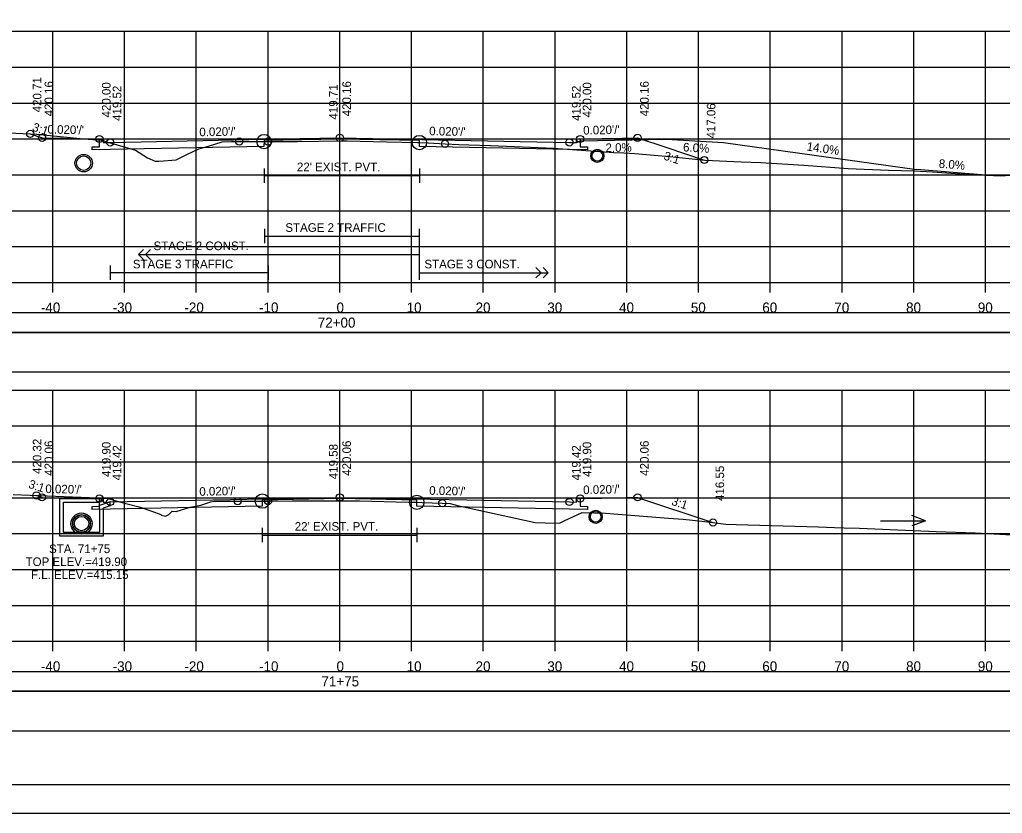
# Model space of a CAD drawing. Extents: x 1371057 to 1372761, y 380005 to 390517.
# Drawn here: x 1371516.2 to 1371653.2, y 386618.6 to 386729.2 of the extents above; entities that cross this region are included whole.
import ezdxf

# ---------------------------------------------------------------- set-up
doc = ezdxf.new("R2010")
doc.units = 0
for name, color, linetype in [('R_Alt Surface', 7, 'Continuous'), ('R_Axis', 7, 'Continuous'), ('R_Axis Annot', 7, 'Continuous'), ('R_Border', 7, 'Continuous'), ('R_Detour', 7, 'Continuous'), ('R_Dimension', 7, 'Continuous'), ('R_Drive', 7, 'Continuous'), ('R_Exist Surface', 7, 'Continuous'), ('R_Fin Surface', 7, 'Continuous'), ('R_Grid', 7, 'Continuous'), ('R_No Plot', 7, 'Continuous'), ('R_Striping', 7, 'Continuous'), ('R_Water', 7, 'Continuous'), ('R_Water Annot', 7, 'Continuous'), ('R_Xsect Elev', 7, 'Continuous'), ('R_Xsect Slope', 7, 'Continuous')]:
    doc.layers.add(name, color=color, linetype=linetype)

msp = doc.modelspace()

# ---------------------------------------------------------------- linework, layer by layer
at = {"layer": 'R_Alt Surface'}
for points in [[(1371594.37, 386712.53), (1371594.37, 386711.45), (1371595.37, 386711.43), (1371595.37, 386711), (1371592.87, 386711.05), (1371571.96, 386711.47), (1371571.96, 386712.3), (1371560.87, 386712.52), (1371550.31, 386712.31), (1371550.3, 386711.48), (1371528.87, 386711.05), (1371526.37, 386711), (1371526.37, 386711.43), (1371527.37, 386711.45), (1371527.37, 386712.53)], [(1371594.37, 386712.53), (1371594.37, 386711.45), (1371595.37, 386711.43), (1371595.37, 386711), (1371592.87, 386711.05), (1371571.96, 386711.47), (1371571.96, 386712.3), (1371560.87, 386712.52), (1371550.31, 386712.31), (1371550.3, 386711.48), (1371528.87, 386711.05), (1371526.37, 386711), (1371526.37, 386711.43), (1371527.37, 386711.45), (1371527.37, 386712.53)], [(1371550.31, 386708.44), (1371550.31, 386706.44)], [(1371550.31, 386707.44), (1371571.96, 386707.44)], [(1371571.96, 386708.44), (1371571.96, 386706.44)], [(1371594.37, 386662.43), (1371594.37, 386661.35), (1371595.37, 386661.33), (1371595.37, 386660.9), (1371592.87, 386660.95), (1371571.6, 386661.38), (1371571.6, 386662.21), (1371560.87, 386662.42), (1371550.07, 386662.21), (1371550.07, 386661.38), (1371528.87, 386660.95), (1371526.37, 386660.9), (1371526.37, 386661.33), (1371527.37, 386661.35), (1371527.37, 386662.43)], [(1371594.37, 386662.43), (1371594.37, 386661.35), (1371595.37, 386661.33), (1371595.37, 386660.9), (1371592.87, 386660.95), (1371571.6, 386661.38), (1371571.6, 386662.21), (1371560.87, 386662.42), (1371550.07, 386662.21), (1371550.07, 386661.38), (1371528.87, 386660.95), (1371526.37, 386660.9), (1371526.37, 386661.33), (1371527.37, 386661.35), (1371527.37, 386662.43)], [(1371550.07, 386658.34), (1371550.07, 386656.34)], [(1371571.6, 386658.34), (1371571.6, 386656.34)], [(1371550.07, 386657.34), (1371571.6, 386657.34)]]:
    msp.add_lwpolyline(points, dxfattribs=at)
at = {"layer": 'R_Axis'}
for p, q in [((1371410.87, 386692.54), (1371710.87, 386692.54)), ((1371520.87, 386691.14), (1371520.87, 386692.54)), ((1371530.87, 386691.14), (1371530.87, 386692.54)), ((1371540.87, 386691.14), (1371540.87, 386692.54)), ((1371550.87, 386691.14), (1371550.87, 386692.54)), ((1371560.87, 386691.14), (1371560.87, 386692.54)), ((1371570.87, 386691.14), (1371570.87, 386692.54)), ((1371580.87, 386691.14), (1371580.87, 386692.54)), ((1371590.87, 386691.14), (1371590.87, 386692.54)), ((1371600.87, 386691.14), (1371600.87, 386692.54)), ((1371610.87, 386691.14), (1371610.87, 386692.54)), ((1371620.87, 386691.14), (1371620.87, 386692.54)), ((1371630.87, 386691.14), (1371630.87, 386692.54)), ((1371640.87, 386691.14), (1371640.87, 386692.54)), ((1371650.87, 386691.14), (1371650.87, 386692.54)), ((1371410.87, 386642.54), (1371710.87, 386642.54)), ((1371520.87, 386641.14), (1371520.87, 386642.54)), ((1371530.87, 386641.14), (1371530.87, 386642.54)), ((1371540.87, 386641.14), (1371540.87, 386642.54)), ((1371550.87, 386641.14), (1371550.87, 386642.54)), ((1371560.87, 386641.14), (1371560.87, 386642.54)), ((1371570.87, 386641.14), (1371570.87, 386642.54)), ((1371580.87, 386641.14), (1371580.87, 386642.54)), ((1371590.87, 386641.14), (1371590.87, 386642.54)), ((1371600.87, 386641.14), (1371600.87, 386642.54)), ((1371610.87, 386641.14), (1371610.87, 386642.54)), ((1371620.87, 386641.14), (1371620.87, 386642.54)), ((1371630.87, 386641.14), (1371630.87, 386642.54)), ((1371640.87, 386641.14), (1371640.87, 386642.54)), ((1371650.87, 386641.14), (1371650.87, 386642.54))]:
    msp.add_line(p, q, dxfattribs=at)
at = {"layer": 'R_Border'}
msp.add_line((1371719.05, 386622.54), (1371402.87, 386622.54), dxfattribs=at)
at = {"layer": 'R_Detour'}
for points in [[(1371407.72, 386685.58), (1371714.03, 386685.58), (1371714.03, 386688.29), (1371407.72, 386688.29)], [(1371407.72, 386635.58), (1371714.03, 386635.58), (1371714.03, 386638.29), (1371407.72, 386638.29)]]:
    msp.add_lwpolyline(points, close=True, dxfattribs=at)
at = {"layer": 'R_Dimension'}
for points in [[(1371407.72, 386680.06), (1371714.03, 386680.06), (1371714.03, 386685.58), (1371407.72, 386685.58)], [(1371407.72, 386630.06), (1371714.03, 386630.06), (1371714.03, 386635.58), (1371407.72, 386635.58)]]:
    msp.add_lwpolyline(points, close=True, dxfattribs=at)
at = {"layer": 'R_Drive'}
for p, q in [((1371593.87, 386712.03), (1371594.37, 386712.28)), ((1371594.37, 386712.28), (1371606.37, 386712.52)), ((1371606.37, 386712.52), (1371614.35, 386712.04)), ((1371614.35, 386712.04), (1371641.27, 386708.28)), ((1371650.87, 386707.51), (1371641.27, 386708.28))]:
    msp.add_line(p, q, dxfattribs=at)
at = {"layer": 'R_Exist Surface'}
for points in [[(1371512.72, 386713.48), (1371518.66, 386713.2), (1371525.15, 386712.56), (1371527.73, 386712.37), (1371528.39, 386712.14), (1371532.4, 386710.97), (1371534.05, 386709.92), (1371535.14, 386709.43), (1371535.67, 386709.43), (1371538.06, 386709.63), (1371539.64, 386710.41), (1371541.21, 386711.15), (1371542.55, 386711.55), (1371544.49, 386712.13), (1371545.79, 386712.16), (1371546.86, 386712.17), (1371547.98, 386712.17), (1371550.31, 386712.17), (1371550.31, 386712.17), (1371550.31, 386712.17), (1371554.95, 386712.2), (1371561.08, 386712.25), (1371561.53, 386712.25), (1371561.88, 386712.25), (1371567.37, 386712.14), (1371571.68, 386712.04), (1371571.8, 386712.04), (1371571.96, 386712.03), (1371573.17, 386711.98), (1371575.53, 386711.86), (1371577.47, 386711.78), (1371578.84, 386711.7), (1371581.86, 386711.62), (1371587.43, 386711.39), (1371590.66, 386711.24), (1371599.07, 386710.67), (1371600.47, 386710.62), (1371601.98, 386710.5), (1371606.86, 386710.07), (1371609.5, 386709.82), (1371611.79, 386709.58), (1371616.79, 386709.36), (1371619.56, 386709.25), (1371625.52, 386708.86), (1371631.73, 386708.43), (1371637.35, 386708.18), (1371640.98, 386708.07), (1371643.47, 386707.94), (1371647.99, 386707.65), (1371652.96, 386707.41), (1371656.52, 386707.65)], [(1371515.34, 386662.97), (1371527.18, 386662.53), (1371528.65, 386662.45), (1371529.98, 386662.01), (1371532.84, 386661.28), (1371533, 386661.24), (1371533.06, 386661.23), (1371534.67, 386660.66), (1371535.91, 386660.21), (1371535.99, 386660.13), (1371536.59, 386659.99), (1371537.06, 386660.18), (1371537.5, 386660.68), (1371538.05, 386660.63), (1371540.01, 386661.21), (1371541.51, 386661.51), (1371542.89, 386661.95), (1371542.89, 386661.95), (1371543.29, 386662.04), (1371546.36, 386662.05), (1371546.63, 386662.04), (1371548.47, 386662.05), (1371548.47, 386662.05), (1371550.07, 386662.07), (1371551.21, 386662.07), (1371554.27, 386662.11), (1371556.8, 386662.12), (1371560.78, 386662.12), (1371560.78, 386662.12), (1371560.78, 386662.12), (1371560.92, 386662.12), (1371562.15, 386662.12), (1371563.62, 386662.09), (1371570.42, 386661.94), (1371571.25, 386661.91), (1371571.6, 386661.9), (1371572.37, 386661.88), (1371575.15, 386661.79), (1371576.24, 386661.75), (1371577.26, 386661.46), (1371588.09, 386659.07), (1371589.5, 386659.05), (1371591.47, 386658.99), (1371592.13, 386659.33), (1371594.65, 386660.48), (1371597.89, 386660.39), (1371606.67, 386659.69), (1371608.73, 386659.54), (1371611.76, 386659.23), (1371614.68, 386658.86), (1371616.12, 386658.82), (1371627.59, 386658.46), (1371629.83, 386658.39), (1371631.14, 386658.36), (1371633.31, 386658.28), (1371643.97, 386657.85), (1371649.4, 386657.63), (1371651.19, 386657.57), (1371656.98, 386657.25)]]:
    msp.add_lwpolyline(points, dxfattribs=at)
at = {"layer": 'R_Fin Surface'}
for points in [[(1371517.73, 386713.24), (1371519.37, 386712.69), (1371522.3, 386712.64), (1371524.37, 386712.59), (1371525.67, 386712.57), (1371527.37, 386712.53), (1371527.71, 386712.53), (1371527.87, 386712.53), (1371527.88, 386712.03), (1371528.87, 386712.05), (1371552.5, 386712.53), (1371560.87, 386712.69), (1371592.87, 386712.05), (1371593.87, 386712.03), (1371593.87, 386712.23), (1371593.87, 386712.53), (1371594.37, 386712.53), (1371595.72, 386712.56), (1371597.37, 386712.59), (1371600.29, 386712.65), (1371602.37, 386712.69), (1371606.32, 386711.38), (1371611.67, 386709.6)], [(1371518.6, 386662.85), (1371518.81, 386662.78), (1371519.37, 386662.59), (1371519.37, 386662.59), (1371523.88, 386662.5), (1371524.37, 386662.49), (1371527.37, 386662.43), (1371527.57, 386662.43), (1371527.87, 386662.43), (1371527.88, 386662.08), (1371527.88, 386661.93), (1371528.35, 386661.94), (1371528.87, 386661.95), (1371528.87, 386661.95), (1371547.94, 386662.34), (1371560.87, 386662.59), (1371560.87, 386662.59), (1371578.56, 386662.24), (1371592.87, 386661.95), (1371593.87, 386661.93), (1371593.87, 386662.43), (1371594.37, 386662.43), (1371597.37, 386662.49), (1371600.84, 386662.56), (1371602.37, 386662.59), (1371612.88, 386659.09)]]:
    msp.add_lwpolyline(points, dxfattribs=at)
at = {"layer": 'R_Grid'}
for p, q in [((1371410.87, 386727.54), (1371710.87, 386727.54)), ((1371520.87, 386692.54), (1371520.87, 386727.54)), ((1371530.87, 386692.54), (1371530.87, 386727.54)), ((1371540.87, 386692.54), (1371540.87, 386727.54)), ((1371550.87, 386692.54), (1371550.87, 386727.54)), ((1371560.87, 386692.54), (1371560.87, 386727.54)), ((1371570.87, 386692.54), (1371570.87, 386727.54)), ((1371580.87, 386692.54), (1371580.87, 386727.54)), ((1371590.87, 386692.54), (1371590.87, 386727.54)), ((1371600.87, 386692.54), (1371600.87, 386727.54)), ((1371610.87, 386692.54), (1371610.87, 386727.54)), ((1371620.87, 386692.54), (1371620.87, 386727.54)), ((1371630.87, 386692.54), (1371630.87, 386727.54)), ((1371640.87, 386692.54), (1371640.87, 386727.54)), ((1371650.87, 386692.54), (1371650.87, 386727.54)), ((1371410.87, 386722.54), (1371710.87, 386722.54)), ((1371410.87, 386717.54), (1371710.87, 386717.54)), ((1371410.87, 386712.54), (1371710.87, 386712.54)), ((1371410.87, 386707.54), (1371710.87, 386707.54)), ((1371410.87, 386702.54), (1371710.87, 386702.54)), ((1371410.87, 386697.54), (1371710.87, 386697.54)), ((1371410.87, 386692.54), (1371710.87, 386692.54)), ((1371410.87, 386677.54), (1371710.87, 386677.54)), ((1371520.87, 386642.54), (1371520.87, 386677.54)), ((1371530.87, 386642.54), (1371530.87, 386677.54)), ((1371540.87, 386642.54), (1371540.87, 386677.54)), ((1371550.87, 386642.54), (1371550.87, 386677.54)), ((1371560.87, 386642.54), (1371560.87, 386677.54)), ((1371570.87, 386642.54), (1371570.87, 386677.54)), ((1371580.87, 386642.54), (1371580.87, 386677.54)), ((1371590.87, 386642.54), (1371590.87, 386677.54)), ((1371600.87, 386642.54), (1371600.87, 386677.54)), ((1371610.87, 386642.54), (1371610.87, 386677.54)), ((1371620.87, 386642.54), (1371620.87, 386677.54)), ((1371630.87, 386642.54), (1371630.87, 386677.54)), ((1371640.87, 386642.54), (1371640.87, 386677.54)), ((1371650.87, 386642.54), (1371650.87, 386677.54)), ((1371410.87, 386672.54), (1371710.87, 386672.54)), ((1371410.87, 386667.54), (1371710.87, 386667.54)), ((1371410.87, 386662.54), (1371710.87, 386662.54)), ((1371410.87, 386657.54), (1371710.87, 386657.54)), ((1371410.87, 386652.54), (1371710.87, 386652.54)), ((1371410.87, 386647.54), (1371710.87, 386647.54)), ((1371410.87, 386642.54), (1371710.87, 386642.54))]:
    msp.add_line(p, q, dxfattribs=at)
at = {"layer": 'R_No Plot'}
msp.add_line((1371390.47, 386618.56), (1371723.8, 386618.56), dxfattribs=at)
for points in [[(1371390.46, 386831.89), (1371723.8, 386831.89), (1371723.8, 386618.55), (1371390.46, 386618.55)], [(1371636.79, 386828), (1371656.41, 386828), (1371656.41, 386818.12), (1371672.52, 386818.12), (1371695.72, 386818.12), (1371695.84, 386789.96), (1371719.05, 386789.96), (1371719.05, 386622.54), (1371402.87, 386622.54), (1371402.87, 386828)]]:
    msp.add_lwpolyline(points, close=True, dxfattribs=at)
for centre, radius in [((1371517.73, 386713.24), 0.5), ((1371519.37, 386712.69), 0.5), ((1371527.37, 386712.53), 0.5), ((1371550.31, 386712.17), 1), ((1371560.87, 386712.69), 0.5), ((1371571.96, 386712.03), 1), ((1371594.37, 386712.53), 0.5), ((1371602.37, 386712.69), 0.5), ((1371528.87, 386712.05), 0.5), ((1371546.86, 386712.17), 0.5), ((1371550.88, 386712.18), 0.5), ((1371575.53, 386711.86), 0.5), ((1371592.87, 386712.05), 0.5), ((1371525.17, 386709.16), 1.21), ((1371596.76, 386710.18), 0.917), ((1371611.67, 386709.6), 0.5), ((1371518.6, 386662.85), 0.5), ((1371519.37, 386662.59), 0.5), ((1371527.37, 386662.43), 0.5), ((1371528.87, 386661.95), 0.5), ((1371546.63, 386662.04), 0.5), ((1371550.07, 386662.07), 1), ((1371550.87, 386662.07), 0.5), ((1371560.87, 386662.59), 0.5), ((1371571.6, 386661.9), 1), ((1371575.15, 386661.79), 0.5), ((1371592.87, 386661.95), 0.5), ((1371594.37, 386662.43), 0.5), ((1371602.37, 386662.59), 0.5), ((1371596.53, 386659.88), 0.917), ((1371524.87, 386658.94), 1.48), ((1371524.87, 386658.94), 1.21), ((1371612.88, 386659.09), 0.5)]:
    msp.add_circle(centre, radius, dxfattribs=at)
at = {"layer": 'R_Striping'}
for p, q in [((1371550.35, 386699.99), (1371550.35, 386697.99)), ((1371571.91, 386699.99), (1371571.91, 386692.9)), ((1371550.35, 386698.99), (1371571.91, 386698.99)), ((1371532.79, 386696.44), (1371533.49, 386697.15)), ((1371532.79, 386696.44), (1371571.91, 386696.44)), ((1371533.49, 386695.74), (1371532.79, 386696.44)), ((1371533.79, 386696.44), (1371534.49, 386697.15)), ((1371534.49, 386695.74), (1371533.79, 386696.44)), ((1371528.87, 386694.9), (1371528.87, 386692.9)), ((1371550.87, 386693.9), (1371528.87, 386693.9)), ((1371550.87, 386694.9), (1371550.87, 386692.9)), ((1371571.91, 386693.9), (1371589.91, 386693.9)), ((1371571.94, 386693.9), (1371581.94, 386693.9)), ((1371588.91, 386693.9), (1371588.2, 386694.61)), ((1371588.2, 386693.19), (1371588.91, 386693.9)), ((1371589.91, 386693.9), (1371589.2, 386694.61)), ((1371589.2, 386693.19), (1371589.91, 386693.9))]:
    msp.add_line(p, q, dxfattribs=at)
at = {"layer": 'R_Water'}
for p, q in [((1371521.87, 386662.44), (1371527.62, 386662.44)), ((1371521.87, 386660.94), (1371521.87, 386662.44)), ((1371527.7, 386662.27), (1371527.37, 386661.94)), ((1371527.7, 386662.27), (1371527.62, 386662.44)), ((1371522.37, 386660.94), (1371522.37, 386661.94)), ((1371522.37, 386661.94), (1371527.37, 386661.94)), ((1371528.87, 386661.96), (1371527.37, 386661.44)), ((1371527.37, 386660.94), (1371527.37, 386661.44)), ((1371528.87, 386661.43), (1371527.87, 386661.08)), ((1371527.87, 386660.94), (1371527.87, 386661.08))]:
    msp.add_line(p, q, dxfattribs=at)
for points in [[(1371527.87, 386660.94), (1371527.87, 386657.19), (1371524.87, 386657.19), (1371521.87, 386657.19), (1371521.87, 386660.94)], [(1371527.37, 386660.94), (1371527.37, 386657.69), (1371524.87, 386657.69), (1371522.37, 386657.69), (1371522.37, 386660.94)], [(1371528.87, 386661.43), (1371528.87, 386661.96)]]:
    msp.add_lwpolyline(points, dxfattribs=at)
for centre, radius in [((1371525.17, 386709.16), 1), ((1371596.76, 386710.18), 0.75), ((1371524.87, 386658.94), 1.25), ((1371524.87, 386658.94), 1), ((1371596.53, 386659.88), 0.75)]:
    msp.add_circle(centre, radius, dxfattribs=at)
at = {"layer": 'R_Water Annot'}
for p, q in [((1371636.22, 386659.34), (1371642.51, 386659.34)), ((1371642.51, 386659.34), (1371640.58, 386660.04)), ((1371642.51, 386659.34), (1371640.58, 386658.64))]:
    msp.add_line(p, q, dxfattribs=at)
at = {"layer": 'R_Xsect Elev'}
for p, q in [((1371560.87, 386712.24), (1371560.87, 386722.24)), ((1371560.87, 386662.12), (1371560.87, 386672.12))]:
    msp.add_line(p, q, dxfattribs=at)

# ---------------------------------------------------------------- texts
at = {"layer": 'R_Axis Annot'}
for s, p in [('-40', (1371519.21, 386688.34)), ('-30', (1371529.21, 386688.34)), ('-20', (1371539.21, 386688.34)), ('-10', (1371549.61, 386688.34)), ('0', (1371560.41, 386688.34)), ('10', (1371570.18, 386688.34)), ('20', (1371579.79, 386688.34)), ('30', (1371589.79, 386688.34)), ('40', (1371599.79, 386688.34)), ('50', (1371609.79, 386688.34)), ('60', (1371619.75, 386688.34)), ('70', (1371629.79, 386688.34)), ('80', (1371639.79, 386688.34)), ('90', (1371649.79, 386688.34)), ('72+00', (1371557.79, 386686.24)), ('-40', (1371519.21, 386638.34)), ('-30', (1371529.21, 386638.34)), ('-20', (1371539.21, 386638.34)), ('-10', (1371549.61, 386638.34)), ('0', (1371560.41, 386638.34)), ('10', (1371570.18, 386638.34)), ('20', (1371579.79, 386638.34)), ('30', (1371589.79, 386638.34)), ('40', (1371599.79, 386638.34)), ('50', (1371609.79, 386638.34)), ('60', (1371619.75, 386638.34)), ('70', (1371629.79, 386638.34)), ('80', (1371639.79, 386638.34)), ('90', (1371649.79, 386638.34)), ('71+75', (1371558.3, 386636.24))]:
    msp.add_text(s, height=1.4, dxfattribs=at).set_placement(p)
at = {"layer": 'R_Striping'}
for s, p in [('STAGE 2 TRAFFIC', (1371553.28, 386699.59)), ('STAGE 2 CONST.', (1371534.91, 386697.04)), ('STAGE 3 TRAFFIC', (1371532.02, 386694.5)), ('STAGE 3 CONST.', (1371572.66, 386694.5))]:
    msp.add_text(s, height=1.2, dxfattribs=at).set_placement(p)
at = {"layer": 'R_Water'}
for p in [(1371554.89, 386708.04), (1371554.59, 386657.94)]:
    msp.add_text("22' EXIST. PVT.", height=1.2, dxfattribs=at).set_placement(p)
at = {"layer": 'R_Water Annot'}
for s, p in [('STA. 71+75', (1371520.35, 386654.82)), ('TOP ELEV.=419.90', (1371517.08, 386653.02)), ('F.L. ELEV.=415.15', (1371517.82, 386651.22))]:
    msp.add_text(s, height=1.2, dxfattribs=at).set_placement(p)
at = {"layer": 'R_Xsect Elev'}
for s, rotation, p in [('420.71', 90, (1371519.28, 386716.24)), ('420.16', 90, (1371520.92, 386715.69)), ('420.00', 90, (1371528.92, 386715.53)), ('419.52', 90, (1371530.42, 386715.05)), ('419.71', 90, (1371560.57, 386715.24)), ('420.16', 90, (1371562.42, 386715.69)), ('419.52', 90, (1371594.42, 386715.05)), ('420.00', 90, (1371595.92, 386715.53)), ('420.16', 90, (1371603.92, 386715.69)), ('417.06', 90, (1371613.22, 386712.6)), ('2.0%', 1.1458, (1371597.91, 386710.71)), ('6.0%', 356.5664, (1371608.68, 386710.81)), ('14.0%', 352.0304, (1371625.89, 386710.93)), ('8.0%', 355.4261, (1371644.31, 386708.53)), ('420.32', 90, (1371519.28, 386665.85)), ('420.06', 90, (1371520.92, 386665.59)), ('419.90', 90, (1371528.92, 386665.43)), ('420.06', 90, (1371562.42, 386665.59)), ('419.90', 90, (1371595.92, 386665.43)), ('420.06', 90, (1371603.92, 386665.59)), ('419.42', 90, (1371530.42, 386664.95)), ('419.58', 90, (1371560.57, 386665.12)), ('419.42', 90, (1371594.42, 386664.95)), ('416.55', 90, (1371614.43, 386662.09))]:
    msp.add_text(s, height=1.2, rotation=rotation, dxfattribs=at).set_placement(p)
at = {"layer": 'R_Xsect Slope'}
for s, rotation, p in [('3:1', 341.561, (1371517.92, 386713.71)), ("0.020'/'", 358.8542, (1371520.12, 386713.29)), ("0.020'/'", 1.1458, (1371541.3, 386712.9)), ("0.020'/'", 358.8542, (1371573.32, 386713.05)), ("0.020'/'", 1.1458, (1371594.8, 386713.14)), ('3:1', 341.5655, (1371605.91, 386709.7)), ('3:1', 341.5208, (1371517.38, 386663.96)), ("0.020'/'", 358.8542, (1371519.82, 386663.19)), ("0.020'/'", 1.1458, (1371541.3, 386662.8)), ("0.020'/'", 358.8543, (1371573.32, 386662.95)), ("0.020'/'", 1.1457, (1371594.8, 386663.04)), ('3:1', 341.5656, (1371607, 386661.58))]:
    msp.add_text(s, height=1.2, rotation=rotation, dxfattribs=at).set_placement(p)

doc.saveas('drawing.dxf')
